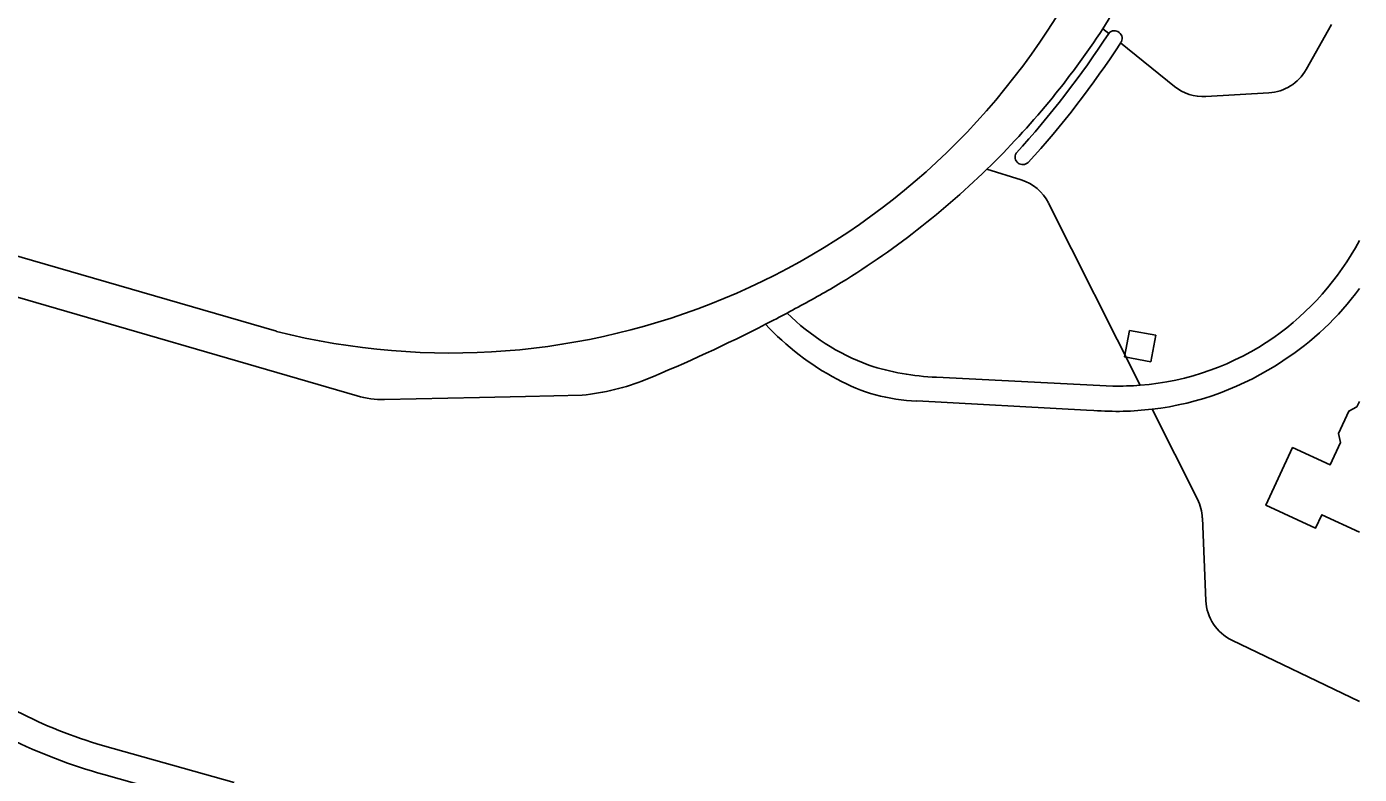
# Model space of a CAD drawing. Extents: x 194485 to 197793, y 468269 to 470822.
# Drawn here: x 197647.7 to 197792.8, y 468868.1 to 468949.6 of the extents above; entities that cross this region are included whole.
import ezdxf

# ---------------------------------------------------------------- set-up
doc = ezdxf.new("R2010")
doc.units = 0
for name, color, linetype in [('BGT grensvlak begroeid terreindeel', 7, 'Continuous'), ('BGT grensvlak gebouwinstallatie plus 1', 7, 'Continuous'), ('BGT grensvlak onbegroeid terreindeel', 7, 'Continuous'), ('BGT grensvlak pand op maaiveld', 7, 'Continuous'), ('BGT grensvlak waterdeel', 7, 'Continuous'), ('BGT grensvlak wegdeel', 7, 'Continuous')]:
    doc.layers.add(name, color=color, linetype=linetype)

msp = doc.modelspace()

# ---------------------------------------------------------------- linework, layer by layer
at = {"layer": 'BGT grensvlak begroeid terreindeel'}
for p, q in [((197787.01, 468944.9), (197789.79, 468949.81)), ((197764.88, 468949.36), (197765.51, 468948.85)), ((197766.8, 468947.81), (197772.67, 468943.08)), ((197776.1, 468941.98), (197782.95, 468942.38)), ((197752.25, 468934.06), (197755.98, 468932.91)), ((197768.94, 468910.51), (197758.97, 468930.37))]:
    msp.add_line(p, q, dxfattribs=at)
for centre, start, end in [((197782.66, 468947.37), 273.3464, 330.428), ((197775.81, 468946.97), 231.1378, 273.3608), ((197754.5, 468928.13), 26.6822, 72.766)]:
    msp.add_arc(centre, 5, start, end, dxfattribs=at)
at = {"layer": 'BGT grensvlak gebouwinstallatie plus 1'}
msp.add_lwpolyline([(197767.79, 468916.49), (197770.63, 468915.96), (197770.1, 468913.07), (197767.25, 468913.6), (197767.79, 468916.49)], dxfattribs=at)
at = {"layer": 'BGT grensvlak onbegroeid terreindeel'}
for p, q in [((197775.18, 468898.09), (197770.26, 468907.9)), ((197776.09, 468887.03), (197775.71, 468896.06)), ((197778.92, 468882.74), (197792.81, 468876.06))]:
    msp.add_line(p, q, dxfattribs=at)
for centre, radius, start, end in [((197770.73, 468895.85), 4.98, 2.379, 26.6997), ((197781.09, 468887.25), 5, 182.4311, 244.3189)]:
    msp.add_arc(centre, radius, start, end, dxfattribs=at)
at = {"layer": 'BGT grensvlak pand op maaiveld'}
msp.add_lwpolyline([(197792.81, 468894.52), (197788.72, 468896.41), (197788.05, 468894.95), (197782.64, 468897.44), (197785.53, 468903.73), (197789.63, 468901.84), (197790.75, 468904.29), (197790.53, 468905.25), (197791.66, 468907.7), (197792.53, 468908.16), (197792.81, 468908.76)], dxfattribs=at)
at = {"layer": 'BGT grensvlak waterdeel'}
for centre, radius, start, end in [((197680.07, 469004.43), 101.93, 317.6824, 326.9579), ((197766.14, 468948.31), 0.833, 323.2827, 139.0106), ((197681.4, 469003.4), 101.91, 317.68, 326.9373), ((197756.16, 468935.39), 0.838, 150.3954, 314.3328)]:
    msp.add_arc(centre, radius, start, end, dxfattribs=at)
at = {"layer": 'BGT grensvlak wegdeel'}
for p, q in [((197548.69, 468948.55), (197683.66, 468909.36)), ((197591.41, 468940.63), (197674.88, 468916.39)), ((197746.76, 468911.39), (197765.96, 468910.42)), ((197697, 468909.19), (197686.66, 468908.97)), ((197697, 468909.19), (197702, 468909.29)), ((197702, 468909.29), (197708.18, 468909.43)), ((197763.11, 468907.8), (197744.62, 468908.8)), ((197763.9, 468907.76), (197763.11, 468907.8)), ((197655.93, 468871.28), (197670.27, 468867.22))]:
    msp.add_line(p, q, dxfattribs=at)
msp.add_lwpolyline([(197768.7, 468834.08), (197696.32, 468856.43), (197686.07, 468859.44), (197669.46, 468864.33), (197656.08, 468868.12)], dxfattribs=at)
for centre, radius, start, end in [((197664.04, 469009.67), 117.5, 329.1178, 346.2766), ((197693.85, 468991.74), 77.71, 255.8717, 329.1779), ((197688.55, 468999.47), 91.31, 314.2423, 326.7139), ((197688.53, 468999.49), 91.33, 300.7458, 314.2413), ((197765.79, 468940.74), 30.65, 305.2547, 331.8333), ((197646.97, 469075.12), 177.6, 298.0525, 299.7975), ((197767.42, 468939.53), 31.4, 302.8919, 323.9477), ((197646.51, 469076.21), 178.78, 297.1707, 298.0169), ((197748.13, 468936.2), 25.07, 225.283, 249.5806), ((197648.53, 469072.32), 174.4, 292.4441, 297.1631), ((197749.69, 468937.15), 29.39, 222.8659, 242.0938), ((197766.51, 468940.27), 29.86, 274.6809, 304.6403), ((197747.75, 468938.3), 26.93, 251.9084, 267.8912), ((197766.34, 468940.31), 32.65, 276.8832, 303.7352), ((197705.63, 468934.66), 25.36, 275.7662, 291.9481), ((197745.18, 468927.86), 19.07, 240.9888, 268.309), ((197766.51, 468940.18), 29.76, 268.9502, 274.698), ((197686.45, 468918.96), 10, 253.816, 271.2248), ((197766.34, 468940.31), 32.64, 265.7129, 276.884), ((197670.96, 468922.54), 53.42, 232.1631, 253.6653), ((197670.95, 468922.52), 56.4, 232.2482, 254.7127)]:
    msp.add_arc(centre, radius, start, end, dxfattribs=at)

doc.saveas('drawing.dxf')
